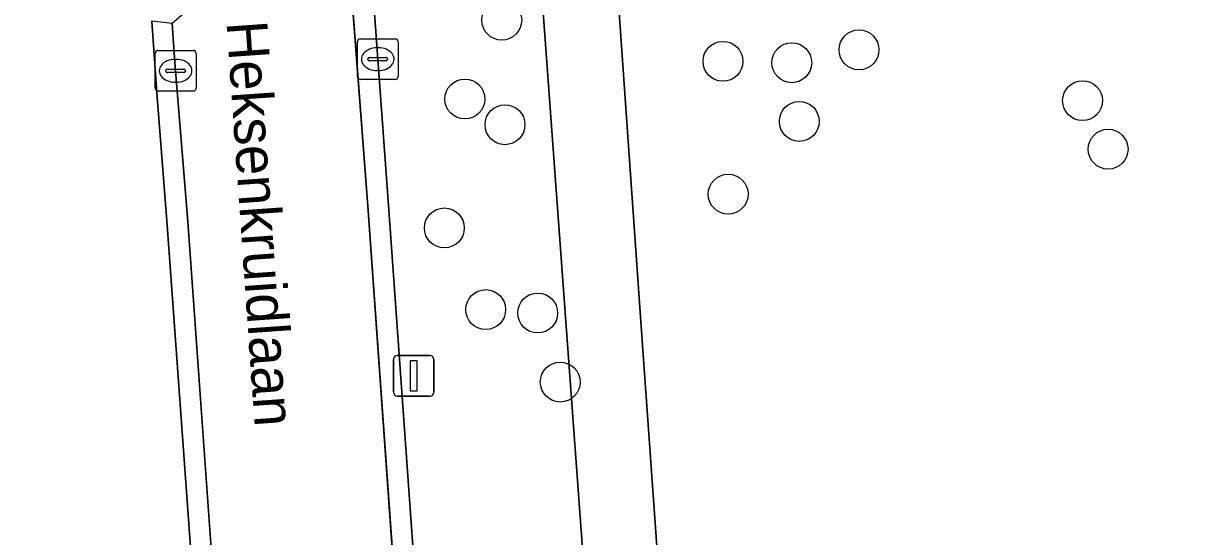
# Model space of a CAD drawing. Extents: x 162661 to 163484, y 380247 to 381230.
# Drawn here: x 163014.27 to 163043.12, y 380759.87 to 380772.44 of the extents above; entities that cross this region are included whole.
import ezdxf

# ---------------------------------------------------------------- set-up
doc = ezdxf.new("R2010")
doc.units = 0
for name, color, linetype in [('IMGEO_Boom', 7, 'Continuous'), ('IMGEO_Erf', 7, 'Continuous'), ('IMGEO_Groenvoorziening', 7, 'Continuous'), ('IMGEO_Kolk', 7, 'Continuous'), ('IMGEO_Lichtmast', 7, 'Continuous'), ('IMGEO_Openbare_ruimte_label', 7, 'Continuous'), ('IMGEO_Rijbaan_lokaal_gesloten', 7, 'Continuous'), ('IMGEO_Rijbaan_lokaal_open', 7, 'Continuous'), ('IMGEO_Voetpad_open', 7, 'Continuous')]:
    doc.layers.add(name, color=color, linetype=linetype)

msp = doc.modelspace()

# ---------------------------------------------------------------- linework, layer by layer
at = {"layer": 'IMGEO_Boom'}
for centre in [(163026.005, 380772.523), (163034.768, 380771.796), (163031.43, 380771.515), (163033.119, 380771.481), (163025.099, 380770.591), (163040.252, 380770.552), (163033.303, 380770.042), (163026.083, 380769.961), (163040.879, 380769.362), (163031.558, 380768.259), (163024.596, 380767.433), (163025.611, 380765.432), (163026.886, 380765.347), (163027.438, 380763.655)]:
    msp.add_circle(centre, 0.489, dxfattribs=at)
at = {"layer": 'IMGEO_Erf'}
for points in [[(163028.488, 380778.563), (163028.665, 380775.858), (163029.443, 380764.786), (163030.493, 380750), (163032.814, 380717.345), (163058.503, 380720.872), (163058.785, 380720.911), (163058.335, 380728.365), (163094.742, 380732.927), (163096.39, 380733.078), (163096.353, 380733.518), (163095.175, 380750), (163092.778, 380783.508), (163089.971, 380783.193), (163089.993, 380782.992), (163039.001, 380776.996), (163034.619, 380776.499)], [(163017.796, 380767.498), (163017.545, 380770.745), (163017.417, 380772.498)], [(162888.533, 380682.733), (162890.304, 380683.193), (162893.654, 380683.844), (162906.385, 380686.664), (162922.862, 380690.134), (162959.082, 380697.976), (162959.104, 380697.745), (162960.218, 380697.693), (162960.658, 380709.32), (162979.352, 380711.896), (163000, 380714.787), (163011.404, 380716.387), (163013.306, 380716.65), (163020.234, 380717.148), (163020.498, 380717.167), (163021.448, 380717.228), (163021.353, 380718.534), (163017.796, 380767.498)]]:
    msp.add_lwpolyline(points, dxfattribs=at)
at = {"layer": 'IMGEO_Groenvoorziening'}
msp.add_lwpolyline([(163022.669, 380775.611), (163023.223, 380767.983), (163026.572, 380721.261), (163026.708, 380719.363), (163026.915, 380716.475), (163031.09, 380717.016), (163030.895, 380719.695), (163030.762, 380721.511), (163028.686, 380750), (163026.813, 380775.509)], dxfattribs=at)
at = {"layer": 'IMGEO_Kolk'}
for p, q in [((163022.462, 380771.142), (163022.462, 380771.994)), ((163022.537, 380772.068), (163023.389, 380772.068)), ((163023.463, 380771.994), (163023.463, 380771.142)), ((163017.503, 380770.857), (163017.503, 380771.709)), ((163017.578, 380771.783), (163018.43, 380771.783)), ((163018.504, 380771.709), (163018.504, 380770.857)), ((163022.764, 380771.611), (163023.162, 380771.611)), ((163022.95, 380771.848), (163022.975, 380771.848)), ((163017.805, 380771.326), (163018.203, 380771.326)), ((163017.991, 380771.563), (163018.016, 380771.563)), ((163022.721, 380771.562), (163022.721, 380771.574)), ((163023.159, 380771.525), (163022.761, 380771.525)), ((163023.205, 380771.574), (163023.205, 380771.562)), ((163017.762, 380771.277), (163017.762, 380771.289)), ((163018.2, 380771.24), (163017.802, 380771.24)), ((163018.246, 380771.289), (163018.246, 380771.277)), ((163023.389, 380771.068), (163022.537, 380771.068)), ((163022.973, 380771.288), (163022.948, 380771.288)), ((163018.43, 380770.783), (163017.578, 380770.783)), ((163018.014, 380771.003), (163017.989, 380771.003))]:
    msp.add_line(p, q, dxfattribs=at)
for points in [[(163022.462, 380771.142), (163022.462, 380771.994)], [(163022.537, 380772.068), (163023.389, 380772.068)], [(163023.463, 380771.994), (163023.463, 380771.142)], [(163017.503, 380770.857), (163017.503, 380771.709)], [(163017.578, 380771.783), (163018.43, 380771.783)], [(163018.504, 380771.709), (163018.504, 380770.857)], [(163023.389, 380771.068), (163022.537, 380771.068)], [(163018.43, 380770.783), (163017.578, 380770.783)]]:
    msp.add_lwpolyline(points, dxfattribs=at)
for centre, radius, start, end in [((163022.539, 380771.992), 0.0765, 91.552, 178.448), ((163022.539, 380771.992), 0.0765, 91.552, 178.448), ((163023.387, 380771.992), 0.0765, 1.552, 88.448), ((163023.387, 380771.992), 0.0765, 1.552, 88.448), ((163017.58, 380771.707), 0.0765, 91.552, 178.448), ((163017.58, 380771.707), 0.0765, 91.552, 178.448), ((163018.428, 380771.707), 0.0765, 1.552, 88.448), ((163018.428, 380771.707), 0.0765, 1.552, 88.448), ((163022.761, 380771.571), 0.0403, 85.8775, 175.7526), ((163023.166, 380771.573), 0.0386, 1.7309, 96.639), ((163017.802, 380771.286), 0.0403, 85.8775, 175.7526), ((163018.207, 380771.288), 0.0386, 1.7309, 96.639), ((163022.758, 380771.561), 0.0366, 178.938, 274.7102), ((163023.162, 380771.568), 0.043, 264.8664, 352.4533), ((163017.799, 380771.276), 0.0366, 178.938, 274.7102), ((163018.203, 380771.283), 0.043, 264.8664, 352.4533), ((163022.539, 380771.144), 0.0765, 181.552, 268.448), ((163022.539, 380771.144), 0.0765, 181.552, 268.448), ((163023.387, 380771.144), 0.0765, 271.552, 358.448), ((163023.387, 380771.144), 0.0765, 271.552, 358.448), ((163017.58, 380770.859), 0.0765, 181.552, 268.448), ((163017.58, 380770.859), 0.0765, 181.552, 268.448), ((163018.428, 380770.859), 0.0765, 271.552, 358.448), ((163018.428, 380770.859), 0.0765, 271.552, 358.448)]:
    msp.add_arc(centre, radius, start, end, dxfattribs=at)
for centre, major_axis, ratio, start_param, end_param in [((163022.949, 380771.568), (-0.387, 0.002), 0.722429, 4.712389, 7.853982), ((163022.974, 380771.568), (-0.39, 0.002), 0.717154, 1.570796, 4.712389), ((163017.99, 380771.283), (-0.387, 0.002), 0.722429, 4.712389, 7.853982), ((163018.015, 380771.283), (-0.39, 0.002), 0.717154, 1.570796, 4.712389)]:
    msp.add_ellipse(centre, major_axis=major_axis, ratio=ratio, start_param=start_param, end_param=end_param, dxfattribs=at)
at = {"layer": 'IMGEO_Lichtmast'}
for p, q in [((163023.348, 380763.408), (163023.348, 380764.208)), ((163023.348, 380764.208), (163023.348, 380763.408)), ((163023.448, 380764.308), (163024.238, 380764.308)), ((163024.238, 380764.308), (163023.448, 380764.308)), ((163024.338, 380764.208), (163024.338, 380763.408)), ((163024.338, 380763.408), (163024.338, 380764.208)), ((163024.238, 380763.308), (163023.448, 380763.308)), ((163023.448, 380763.308), (163024.238, 380763.308))]:
    msp.add_line(p, q, dxfattribs=at)
msp.add_lwpolyline([(163023.768, 380764.183), (163023.918, 380764.183), (163023.918, 380763.433), (163023.768, 380763.433), (163023.768, 380764.183)], dxfattribs=at)
for centre, start, end in [((163023.448, 380764.208), 90, 180), ((163023.448, 380764.208), 90, 180), ((163024.238, 380764.208), 0, 90), ((163024.238, 380764.208), 360, 90), ((163023.448, 380763.408), 180, 270), ((163023.448, 380763.408), 180, 270), ((163024.238, 380763.408), 270, 0), ((163024.238, 380763.408), 270, 0)]:
    msp.add_arc(centre, 0.1, start, end, dxfattribs=at)
at = {"layer": 'IMGEO_Rijbaan_lokaal_gesloten'}
for points in [[(163022.717, 380767.964), (163022.107, 380776.024), (163017.916, 380772.446), (163017.988, 380771.487), (163018.303, 380767.59), (163023.593, 380693.674), (163033.38, 380556.929), (163037.467, 380499.08), (163041.077, 380447.98)], [(163045.357, 380450.111), (163037.801, 380557.176), (163035.712, 380586.364), (163022.717, 380767.964)]]:
    msp.add_lwpolyline(points, dxfattribs=at)
at = {"layer": 'IMGEO_Rijbaan_lokaal_open'}
msp.add_lwpolyline([(163033.271, 380627.788), (163032.933, 380632.503), (163032.35, 380640.643), (163032.268, 380641.786), (163031.918, 380646.673), (163031.788, 380648.483), (163031.564, 380651.615), (163031.437, 380653.379), (163030.618, 380664.808), (163030.444, 380667.23), (163029.807, 380676.123), (163028.549, 380693.672), (163028.375, 380696.096), (163028.189, 380698.698), (163028.013, 380701.152), (163027.041, 380714.717), (163026.915, 380716.475), (163026.708, 380719.363), (163026.572, 380721.261), (163023.223, 380767.983), (163022.669, 380775.611), (163022.107, 380776.024), (163022.717, 380767.964), (163035.712, 380586.364)], dxfattribs=at)
msp.add_lwpolyline([(163018.303, 380767.59), (163017.988, 380771.487), (163017.916, 380772.446), (163017.417, 380772.498), (163017.545, 380770.745), (163017.796, 380767.498), (163021.353, 380718.534), (163021.448, 380717.228), (163021.699, 380713.779), (163022.803, 380698.427), (163023.049, 380694.972), (163023.144, 380693.642), (163023.593, 380693.674)], close=True, dxfattribs=at)
at = {"layer": 'IMGEO_Voetpad_open'}
for points in [[(163026.504, 380779.719), (163026.813, 380775.509), (163028.686, 380750), (163030.762, 380721.511)], [(163070.497, 380590.125), (163070.867, 380590.166), (163070.696, 380591.934), (163070.481, 380591.912), (163067.753, 380591.633), (163041.973, 380588.769), (163037.446, 380652.111), (163063.957, 380655.14), (163064.179, 380655.165), (163064.055, 380657.039), (163063.757, 380657.004), (163037.315, 380653.943), (163032.944, 380715.524), (163058.632, 380719.002), (163058.898, 380719.038), (163058.785, 380720.911), (163058.503, 380720.872), (163032.814, 380717.345), (163030.493, 380750), (163029.443, 380764.786), (163028.665, 380775.858), (163028.488, 380778.563), (163028.12, 380778.882)]]:
    msp.add_lwpolyline(points, dxfattribs=at)

# ---------------------------------------------------------------- texts
at = {"layer": 'IMGEO_Openbare_ruimte_label'}
msp.add_text('Heksenkruidlaan', height=1, rotation=274.0122, dxfattribs=at).set_placement((163019.25, 380772.475))

doc.saveas('drawing.dxf')
